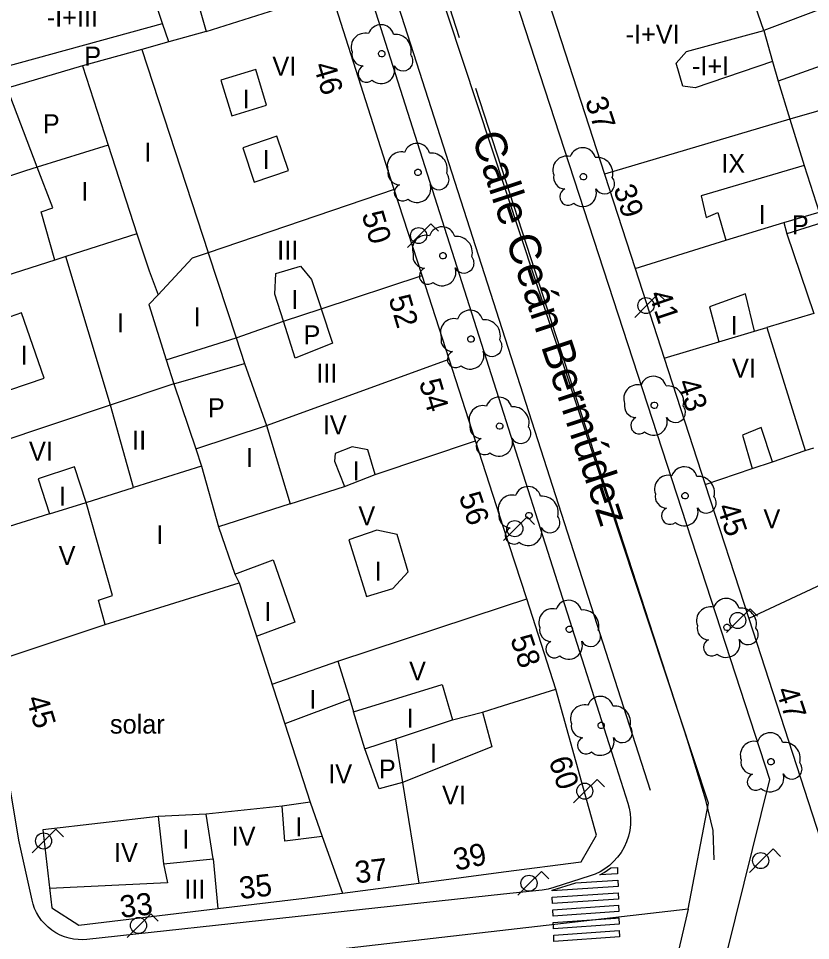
# Model space of a CAD drawing. Extents: x 282771 to 285132, y 4823109 to 4825496.
# Drawn here: x 284852.6 to 284915.4, y 4823496.9 to 4823569.9 of the extents above; entities that cross this region are included whole.
import ezdxf

# ---------------------------------------------------------------- set-up
doc = ezdxf.new("R2010")
doc.units = 0
for name, color, linetype in [('ACERA-BORDILLO', 7, 'Continuous'), ('ARBOL', 7, 'Continuous'), ('CALLE-EJE', 7, 'Continuous'), ('CALLE-TEXTO', 7, 'Continuous'), ('EDIFICIO', 7, 'Continuous'), ('FAROLA', 7, 'Continuous'), ('INTERIOR-EDIFICIO', 7, 'Continuous'), ('MEDIANERA', 7, 'Continuous'), ('NUM-PORTAL', 7, 'Continuous'), ('PASO-PEATONES', 7, 'Continuous'), ('SENAL-VIARIA', 7, 'Continuous'), ('TXT-ALTURA-EDIFICIO', 7, 'Continuous')]:
    doc.layers.add(name, color=color, linetype=linetype)

msp = doc.modelspace()

# ---------------------------------------------------------------- linework, layer by layer
at = {"layer": 'ACERA-BORDILLO'}
for points in [[(284876.82, 4823583.329), (284891.074, 4823538.652), (284900.004, 4823510.662)], [(284891.073, 4823424.381), (284912.188, 4823509.636), (284888.153, 4823583.345)], [(284900.004, 4823510.662), (284900.924, 4823507.766), (284901.032, 4823507.367), (284901.104, 4823506.947), (284901.138, 4823506.508), (284901.13, 4823506.057), (284901.075, 4823505.6), (284900.973, 4823505.144), (284900.824, 4823504.696), (284900.628, 4823504.263), (284900.389, 4823503.853), (284900.11, 4823503.471), (284899.797, 4823503.124), (284899.456, 4823502.815), (284899.094, 4823502.546), (284898.716, 4823502.32), (284898.331, 4823502.135), (284897.944, 4823501.992), (284895.049, 4823501.065), (284894.599, 4823500.945), (284894.138, 4823500.872), (284891.073, 4823500.542), (284858.014, 4823496.955), (284857.676, 4823496.933), (284857.327, 4823496.94), (284856.972, 4823496.978), (284856.614, 4823497.05), (284856.258, 4823497.157), (284855.909, 4823497.298), (284855.571, 4823497.474), (284855.251, 4823497.681), (284854.951, 4823497.919), (284854.677, 4823498.182), (284854.431, 4823498.467), (284854.216, 4823498.771), (284854.033, 4823499.087), (284853.883, 4823499.411), (284853.764, 4823499.739), (284853.677, 4823500.066), (284852.623, 4823504.822), (284851.403, 4823512.132)]]:
    msp.add_lwpolyline(points, dxfattribs=at)
at = {"layer": 'ARBOL'}
for centre, major_axis, start_param, end_param in [((284881.342, 4823568.411), (0.588, 0.856), 5.587569, 8.131248), ((284880.082, 4823567.681), (0.621, 0.904), 0.347908, 2.531739), ((284882.472, 4823567.411), (0.721, 1.049), 5.053332, 6.986572), ((284879.972, 4823567.111), (-0.53, -0.771), 5.115575, 6.85276), ((284883.082, 4823566.581), (-0.451, -0.657), 5.82005, 9.136675), ((284880.212, 4823565.561), (-0.381, -0.554), 4.158048, 7.574281), ((284881.352, 4823565.861), (-0.615, -0.895), 6.168977, 8.769055), ((284884.204, 4823559.001), (0.588, 0.856), 5.587569, 8.131248), ((284882.944, 4823558.271), (0.621, 0.904), 0.347908, 2.531739), ((284885.334, 4823558.001), (0.721, 1.049), 5.053332, 6.986572), ((284896.072, 4823557.934), (0.62, 0.905), 0.346768, 2.530599), ((284897.332, 4823558.664), (0.587, 0.856), 5.58643, 8.130109), ((284898.462, 4823557.664), (0.72, 1.05), 5.052192, 6.985433), ((284882.834, 4823557.701), (-0.53, -0.771), 5.115575, 6.85276), ((284885.944, 4823557.171), (-0.451, -0.657), 5.82005, 9.136675), ((284895.962, 4823557.364), (-0.529, -0.771), 5.114435, 6.85162), ((284899.072, 4823556.834), (-0.451, -0.657), 5.818911, 9.135535), ((284883.074, 4823556.151), (-0.381, -0.554), 4.158048, 7.574281), ((284884.214, 4823556.451), (-0.615, -0.895), 6.168977, 8.769055), ((284896.202, 4823555.814), (-0.38, -0.554), 4.156908, 7.573142), ((284897.342, 4823556.114), (-0.614, -0.895), 6.167837, 8.767915), ((284886.191, 4823552.396), (0.588, 0.856), 5.587569, 8.131248), ((284884.931, 4823551.666), (0.621, 0.904), 0.347908, 2.531739), ((284887.321, 4823551.396), (0.721, 1.049), 5.053332, 6.986572), ((284884.821, 4823551.096), (-0.53, -0.771), 5.115575, 6.85276), ((284887.931, 4823550.566), (-0.451, -0.657), 5.82005, 9.136675), ((284885.061, 4823549.546), (-0.381, -0.554), 4.158048, 7.574281), ((284886.201, 4823549.846), (-0.615, -0.895), 6.168977, 8.769055), ((284888.411, 4823545.791), (0.588, 0.856), 5.587569, 8.131248), ((284887.151, 4823545.061), (0.621, 0.904), 0.347908, 2.531739), ((284889.541, 4823544.791), (0.721, 1.049), 5.053332, 6.986572), ((284887.041, 4823544.491), (-0.53, -0.771), 5.115575, 6.85276), ((284890.151, 4823543.961), (-0.451, -0.657), 5.82005, 9.136675), ((284887.28, 4823542.941), (-0.381, -0.554), 4.158048, 7.574281), ((284888.421, 4823543.241), (-0.615, -0.895), 6.168977, 8.769055), ((284902.952, 4823540.546), (0.588, 0.856), 5.586971, 8.13065), ((284901.692, 4823539.816), (0.621, 0.904), 0.34731, 2.53114), ((284904.082, 4823539.546), (0.72, 1.049), 5.052734, 6.985974), ((284889.429, 4823538.164), (0.621, 0.904), 0.347908, 2.531739), ((284890.689, 4823538.894), (0.588, 0.856), 5.587569, 8.131248), ((284901.582, 4823539.246), (-0.529, -0.771), 5.114976, 6.852162), ((284891.819, 4823537.894), (0.721, 1.049), 5.053332, 6.986572), ((284904.692, 4823538.716), (-0.451, -0.657), 5.819452, 9.136076), ((284901.822, 4823537.696), (-0.38, -0.554), 4.157449, 7.573683), ((284902.962, 4823537.996), (-0.614, -0.895), 6.168379, 8.768456), ((284889.319, 4823537.594), (-0.53, -0.771), 5.115575, 6.85276), ((284892.429, 4823537.064), (-0.451, -0.657), 5.82005, 9.136675), ((284889.559, 4823536.044), (-0.381, -0.554), 4.158048, 7.574281), ((284890.699, 4823536.344), (-0.615, -0.895), 6.168977, 8.769055), ((284905.393, 4823533.373), (0.588, 0.856), 5.58717, 8.130849), ((284904.133, 4823532.643), (0.621, 0.904), 0.347508, 2.531339), ((284906.523, 4823532.373), (0.72, 1.049), 5.052932, 6.986173), ((284893.004, 4823531.809), (0.588, 0.856), 5.587569, 8.131248), ((284891.744, 4823531.079), (0.621, 0.904), 0.347908, 2.531739), ((284894.134, 4823530.809), (0.721, 1.049), 5.053332, 6.986572), ((284904.023, 4823532.073), (-0.53, -0.771), 5.115175, 6.85236), ((284907.133, 4823531.543), (-0.451, -0.657), 5.819651, 9.136275), ((284891.634, 4823530.509), (-0.53, -0.771), 5.115575, 6.85276), ((284904.263, 4823530.523), (-0.38, -0.554), 4.157648, 7.573882), ((284905.403, 4823530.823), (-0.615, -0.895), 6.168577, 8.768655), ((284894.744, 4823529.979), (-0.451, -0.657), 5.82005, 9.136675), ((284891.874, 4823528.959), (-0.381, -0.554), 4.158048, 7.574281), ((284893.014, 4823529.259), (-0.615, -0.895), 6.168977, 8.769055), ((284908.72, 4823522.945), (0.588, 0.856), 5.58748, 8.131159), ((284894.962, 4823522.067), (0.621, 0.904), 0.348167, 2.531997), ((284896.223, 4823522.797), (0.588, 0.856), 5.587828, 8.131507), ((284907.46, 4823522.215), (0.621, 0.904), 0.347818, 2.531649), ((284909.85, 4823521.945), (0.721, 1.049), 5.053242, 6.986483), ((284897.352, 4823521.797), (0.721, 1.049), 5.053591, 6.986831), ((284907.35, 4823521.645), (-0.53, -0.771), 5.115485, 6.85267), ((284894.852, 4823521.497), (-0.53, -0.771), 5.115833, 6.853018), ((284897.962, 4823520.967), (-0.452, -0.657), 5.820309, 9.136933), ((284910.46, 4823521.115), (-0.451, -0.657), 5.819961, 9.136585), ((284895.092, 4823519.947), (-0.381, -0.554), 4.158306, 7.57454), ((284896.232, 4823520.247), (-0.615, -0.894), 6.169235, 8.769313), ((284907.59, 4823520.095), (-0.381, -0.554), 4.157958, 7.574192), ((284908.73, 4823520.395), (-0.615, -0.895), 6.168887, 8.768965), ((284898.737, 4823515.18), (0.589, 0.856), 5.588052, 8.131731), ((284897.477, 4823514.45), (0.622, 0.904), 0.348391, 2.532221), ((284899.867, 4823514.18), (0.721, 1.048), 5.053815, 6.987055), ((284897.367, 4823513.88), (-0.53, -0.771), 5.116057, 6.853243), ((284900.477, 4823513.35), (-0.452, -0.656), 5.820533, 9.137157), ((284912.196, 4823512.296), (0.588, 0.856), 5.587795, 8.131474), ((284897.607, 4823512.33), (-0.381, -0.554), 4.15853, 7.574764), ((284898.747, 4823512.63), (-0.615, -0.894), 6.169459, 8.769537), ((284910.936, 4823511.566), (0.621, 0.904), 0.348134, 2.531964), ((284913.326, 4823511.296), (0.721, 1.049), 5.053558, 6.986798), ((284910.826, 4823510.996), (-0.53, -0.771), 5.1158, 6.852986), ((284913.936, 4823510.466), (-0.451, -0.657), 5.820276, 9.1369), ((284911.066, 4823509.446), (-0.381, -0.554), 4.158273, 7.574507), ((284912.206, 4823509.746), (-0.615, -0.894), 6.169202, 8.76928)]:
    msp.add_ellipse(centre, major_axis=major_axis, ratio=0.999979, start_param=start_param, end_param=end_param, dxfattribs=at)
for centre in [(284881.412, 4823567.151), (284884.274, 4823557.741), (284897.402, 4823557.404), (284886.261, 4823551.136), (284888.481, 4823544.531), (284903.022, 4823539.286), (284890.759, 4823537.634), (284905.463, 4823532.113), (284893.074, 4823530.549), (284896.292, 4823521.537), (284908.79, 4823521.685), (284898.807, 4823513.92), (284912.266, 4823511.036)]:
    msp.add_ellipse(centre, major_axis=(0.144, 0.21), ratio=0.999979, dxfattribs=at)
at = {"layer": 'CALLE-EJE'}
for points in [[(284905.703, 4823499.362), (284907.324, 4823507.752), (284880.962, 4823587.403), (284876.384, 4823594.883)], [(284905.703, 4823499.362), (284850.983, 4823493.081)], [(284905.703, 4823499.362), (284896.243, 4823458.882)]]:
    msp.add_lwpolyline(points, dxfattribs=at)
at = {"layer": 'EDIFICIO'}
for points in [[(284891.874, 4823579.783), (284899.074, 4823557.613)], [(284899.074, 4823557.613), (284901.494, 4823550.133), (284903.804, 4823543.032), (284907.054, 4823533.012), (284910.504, 4823522.382), (284916.484, 4823503.982), (284918.334, 4823498.282), (284928.034, 4823501.412), (284949.144, 4823508.213), (284946.624, 4823516.333), (284944.004, 4823524.723), (284940.574, 4823535.783), (284938.224, 4823543.333), (284935.594, 4823551.813), (284933.344, 4823559.063), (284930.874, 4823566.993), (284928.544, 4823574.503)], [(284891.074, 4823529.602), (284888.834, 4823536.482), (284886.754, 4823542.932), (284884.604, 4823549.562), (284882.394, 4823556.392), (284882.324, 4823556.622), (284877.394, 4823572.052)], [(284851.124, 4823519.132), (284859.484, 4823521.912), (284870.109, 4823525.207), (284873.714, 4823514.052), (284875.733, 4823507.822), (284873.513, 4823507.522), (284867.483, 4823506.882), (284863.673, 4823506.702), (284854.533, 4823505.652), (284855.233, 4823499.452), (284857.393, 4823498.092), (284868.403, 4823499.402), (284875.293, 4823500.222), (284878.283, 4823500.612), (284884.353, 4823501.412), (284891.073, 4823502.302), (284897.233, 4823503.102), (284898.444, 4823505.222), (284895.214, 4823516.802), (284892.904, 4823523.942), (284891.074, 4823529.602)]]:
    msp.add_lwpolyline(points, dxfattribs=at)
at = {"layer": 'FAROLA'}
for p, q in [((284885.312, 4823553.667), (284884.372, 4823552.737)), ((284885.902, 4823553.077), (284885.312, 4823553.667)), ((284884.372, 4823552.737), (284883.442, 4823551.797)), ((284903.339, 4823548.12), (284902.399, 4823547.19)), ((284903.929, 4823547.53), (284903.339, 4823548.12)), ((284902.399, 4823547.19), (284901.469, 4823546.25)), ((284892.939, 4823530.439), (284891.999, 4823529.509)), ((284893.529, 4823529.849), (284892.939, 4823530.439)), ((284891.999, 4823529.509), (284891.069, 4823528.569)), ((284910.619, 4823523.159), (284909.679, 4823522.229)), ((284911.209, 4823522.569), (284910.619, 4823523.159)), ((284909.679, 4823522.229), (284908.749, 4823521.289)), ((284898.486, 4823509.639), (284897.546, 4823508.709)), ((284899.076, 4823509.049), (284898.486, 4823509.639)), ((284897.546, 4823508.709), (284896.616, 4823507.769)), ((284855.568, 4823505.688), (284854.628, 4823504.758)), ((284856.158, 4823505.098), (284855.568, 4823505.688)), ((284854.628, 4823504.758), (284853.698, 4823503.818)), ((284912.434, 4823504.132), (284911.494, 4823503.202)), ((284913.024, 4823503.542), (284912.434, 4823504.132)), ((284911.494, 4823503.202), (284910.564, 4823502.262)), ((284894.067, 4823502.34), (284893.127, 4823501.41)), ((284894.657, 4823501.75), (284894.067, 4823502.34)), ((284893.127, 4823501.41), (284892.197, 4823500.47)), ((284863.1, 4823498.992), (284862.16, 4823498.062)), ((284863.69, 4823498.402), (284863.1, 4823498.992)), ((284862.16, 4823498.062), (284861.23, 4823497.122))]:
    msp.add_line(p, q, dxfattribs=at)
for centre in [(284884.332, 4823552.737), (284902.359, 4823547.19), (284891.959, 4823529.509), (284909.639, 4823522.229), (284897.506, 4823508.709), (284854.588, 4823504.758), (284893.087, 4823501.41), (284862.12, 4823498.062)]:
    msp.add_circle(centre, 0.638, dxfattribs=at)
msp.add_ellipse((284911.454, 4823503.202), major_axis=(0.361, 0.525), ratio=0.999979, dxfattribs=at)
at = {"layer": 'INTERIOR-EDIFICIO'}
for p, q in [((284911.714, 4823568.993), (284908.804, 4823577.413)), ((284911.714, 4823568.993), (284912.404, 4823566.543)), ((284857.973, 4823531.594), (284857.054, 4823534.412))]:
    msp.add_line(p, q, dxfattribs=at)
for points in [[(284913.304, 4823582.323), (284916.694, 4823570.873), (284911.714, 4823568.993)], [(284865.114, 4823577.222), (284867.494, 4823568.912), (284864.524, 4823568.082), (284862.384, 4823567.482), (284867.634, 4823551.402), (284867.64, 4823551.382), (284869.854, 4823544.632), (284870.524, 4823542.592), (284872.264, 4823537.682), (284874.152, 4823531.487), (284868.454, 4823529.662), (284869.755, 4823525.892), (284872.794, 4823527.052), (284874.514, 4823522.092), (284871.454, 4823520.972)], [(284849.984, 4823570.892), (284851.414, 4823566.082), (284864.032, 4823569.539), (284861.844, 4823576.022)], [(284857.973, 4823531.594), (284861.733, 4823532.775), (284859.884, 4823539.302), (284856.343, 4823551.075), (284855.472, 4823550.797), (284854.404, 4823554.612), (284855.324, 4823554.932), (284854.09, 4823558.157), (284851.704, 4823564.422), (284849.624, 4823563.792), (284847.244, 4823569.972), (284846.754, 4823569.812), (284845.764, 4823572.362)], [(284912.404, 4823566.543), (284906.254, 4823564.453), (284905.274, 4823564.583), (284904.744, 4823566.393), (284905.584, 4823567.323), (284911.714, 4823568.993)], [(284916.914, 4823566.423), (284912.844, 4823564.983), (284913.764, 4823561.973), (284914.914, 4823558.283), (284906.734, 4823555.883), (284907.144, 4823554.163), (284908.064, 4823554.553), (284908.684, 4823552.373), (284913.294, 4823553.783), (284913.534, 4823552.883), (284915.664, 4823546.553), (284911.934, 4823545.443), (284914.993, 4823535.696), (284915.664, 4823535.923)], [(284868.654, 4823565.052), (284869.524, 4823562.232), (284872.274, 4823563.072), (284871.414, 4823565.892), (284868.654, 4823565.052)], [(284870.384, 4823559.682), (284871.294, 4823556.982), (284874.004, 4823557.892), (284873.094, 4823560.602), (284870.384, 4823559.682)], [(284873.614, 4823545.942), (284872.934, 4823548.102), (284873.004, 4823549.742), (284874.964, 4823550.322), (284875.844, 4823549.262), (284876.594, 4823546.952), (284876.602, 4823546.927), (284877.494, 4823544.222), (284874.554, 4823543.022), (284873.614, 4823545.942)], [(284910.964, 4823545.153), (284910.264, 4823548.123), (284907.404, 4823547.093), (284908.144, 4823544.323), (284910.964, 4823545.153)], [(284850.124, 4823545.662), (284851.914, 4823540.502), (284854.634, 4823541.442), (284852.844, 4823546.612), (284850.124, 4823545.662)], [(284912.383, 4823534.814), (284911.484, 4823537.532), (284910.004, 4823536.932), (284910.793, 4823534.276), (284912.383, 4823534.814)], [(284878.444, 4823532.862), (284880.894, 4823533.792), (284880.314, 4823535.752), (284879.054, 4823535.992), (284877.724, 4823535.472), (284877.664, 4823534.852), (284878.444, 4823532.862)], [(284857.054, 4823534.412), (284854.154, 4823533.462), (284855.064, 4823530.68), (284857.973, 4823531.594)], [(284859.484, 4823521.912), (284858.944, 4823523.832), (284860.054, 4823524.222), (284857.973, 4823531.594)], [(284878.794, 4823528.632), (284880.204, 4823524.132), (284882.284, 4823524.762), (284883.494, 4823526.092), (284882.634, 4823529.042), (284881.004, 4823529.392), (284878.794, 4823528.632)], [(284872.704, 4823517.182), (284877.924, 4823519.022), (284878.864, 4823515.972), (284873.714, 4823514.052)], [(284887.024, 4823514.352), (284889.394, 4823514.972), (284890.134, 4823512.232), (284883.054, 4823509.402), (284881.204, 4823508.902), (284880.074, 4823512.052), (284879.166, 4823514.993), (284886.204, 4823517.172), (284887.024, 4823514.352)], [(284875.733, 4823507.822), (284876.692, 4823505.112), (284873.733, 4823504.742), (284873.513, 4823507.522)], [(284863.673, 4823506.702), (284864.103, 4823502.942), (284868.033, 4823503.352), (284867.483, 4823506.882)]]:
    msp.add_lwpolyline(points, dxfattribs=at)
at = {"layer": 'MEDIANERA'}
for p, q in [((284867.494, 4823568.912), (284877.394, 4823572.052)), ((284864.524, 4823568.082), (284864.032, 4823569.539)), ((284862.384, 4823567.482), (284857.684, 4823566.182)), ((284912.404, 4823566.543), (284912.844, 4823564.983)), ((284857.684, 4823566.182), (284859.714, 4823559.912)), ((284859.714, 4823559.912), (284861.994, 4823552.882)), ((284914.914, 4823558.283), (284916.084, 4823554.593)), ((284913.294, 4823553.783), (284916.084, 4823554.593)), ((284916.384, 4823553.763), (284913.534, 4823552.883)), ((284861.994, 4823552.882), (284856.343, 4823551.075)), ((284901.494, 4823550.133), (284908.684, 4823552.373)), ((284855.472, 4823550.797), (284842.444, 4823546.632)), ((284910.964, 4823545.153), (284911.934, 4823545.443)), ((284903.804, 4823543.032), (284908.144, 4823544.323)), ((284864.314, 4823542.902), (284864.914, 4823540.992)), ((284864.914, 4823540.992), (284870.524, 4823542.592)), ((284864.914, 4823540.992), (284866.654, 4823535.842)), ((284880.894, 4823533.792), (284888.834, 4823536.482)), ((284866.654, 4823535.842), (284867.104, 4823534.462)), ((284912.383, 4823534.814), (284914.993, 4823535.696)), ((284914.994, 4823535.692), (284914.993, 4823535.696)), ((284867.104, 4823534.462), (284861.733, 4823532.775)), ((284867.104, 4823534.462), (284868.454, 4823529.662)), ((284907.054, 4823533.012), (284910.793, 4823534.276)), ((284912.384, 4823534.812), (284912.383, 4823534.814)), ((284874.152, 4823531.487), (284878.444, 4823532.862)), ((284855.064, 4823530.68), (284848.164, 4823528.512)), ((284869.755, 4823525.892), (284870.109, 4823525.207)), ((284891.074, 4823515.492), (284895.214, 4823516.802)), ((284878.864, 4823515.972), (284879.166, 4823514.993)), ((284889.394, 4823514.972), (284891.074, 4823515.502)), ((284882.504, 4823512.852), (284887.024, 4823514.352)), ((284880.074, 4823512.052), (284882.504, 4823512.852)), ((284876.692, 4823505.112), (284878.283, 4823500.612)), ((284868.033, 4823503.352), (284868.403, 4823499.402))]:
    msp.add_line(p, q, dxfattribs=at)
for points in [[(284857.684, 4823566.182), (284851.704, 4823564.422), (284851.414, 4823566.082)], [(284920.114, 4823563.773), (284913.764, 4823561.973), (284899.074, 4823557.613)], [(284859.714, 4823559.912), (284854.09, 4823558.157), (284853.144, 4823557.862), (284840.264, 4823553.572)], [(284882.394, 4823556.392), (284867.64, 4823551.382), (284866.374, 4823550.952), (284863.664, 4823548.052)], [(284861.994, 4823552.882), (284862.954, 4823549.932), (284863.664, 4823548.052)], [(284864.314, 4823542.902), (284869.854, 4823544.632), (284873.614, 4823545.942), (284876.602, 4823546.927), (284884.604, 4823549.562)], [(284863.664, 4823548.052), (284862.944, 4823547.282), (284864.314, 4823542.902)], [(284866.654, 4823535.842), (284872.264, 4823537.682), (284886.754, 4823542.932)], [(284864.914, 4823540.992), (284859.882, 4823539.307), (284846.194, 4823534.722)], [(284922.984, 4823528.233), (284918.763, 4823526.254), (284910.504, 4823522.382)], [(284877.924, 4823519.022), (284891.074, 4823523.332), (284892.904, 4823523.942)], [(284882.504, 4823512.852), (284883.054, 4823509.402), (284884.353, 4823501.412)], [(284864.103, 4823502.942), (284864.413, 4823501.432), (284855.053, 4823501.002)]]:
    msp.add_lwpolyline(points, dxfattribs=at)
at = {"layer": 'PASO-PEATONES'}
for points in [[(284898.707, 4823502.063), (284899.05, 4823502.252), (284899.572, 4823502.624), (284899.592, 4823502.625), (284900.099, 4823502.66), (284900.114, 4823502.16)], [(284894.913, 4823500.797), (284894.91, 4823500.872), (284896.81, 4823501.43), (284897.222, 4823501.458), (284900.129, 4823501.66), (284900.143, 4823501.16)], [(284894.932, 4823500.297), (284900.158, 4823500.66), (284900.173, 4823500.159), (284894.95, 4823499.797)], [(284894.969, 4823499.297), (284900.188, 4823499.659), (284900.202, 4823499.159), (284894.988, 4823498.797)], [(284895.025, 4823497.797), (284895.017, 4823498.022), (284895.006, 4823498.297), (284899.95, 4823498.64), (284900.217, 4823498.659), (284900.232, 4823498.159)], [(284895.044, 4823497.297), (284900.246, 4823497.658), (284900.261, 4823497.158), (284895.063, 4823496.798)]]:
    msp.add_lwpolyline(points, close=True, dxfattribs=at)
at = {"layer": 'SENAL-VIARIA'}
for p, q in [((284887.575, 4823568.407), (284882.227, 4823584.882)), ((284878.529, 4823583.994), (284902.704, 4823508.79))]:
    msp.add_line(p, q, dxfattribs=at)
msp.add_lwpolyline([(284907.755, 4823503.267), (284907.693, 4823505.599), (284907.103, 4823507.994), (284905.642, 4823512.752), (284888.875, 4823564.401)], dxfattribs=at)

# ---------------------------------------------------------------- texts
at = {"layer": 'CALLE-TEXTO'}
msp.add_text('Calle Ceán Bermúdez', height=2.5, rotation=288.31302, dxfattribs=at).set_placement((284888.529, 4823560.56))
at = {"layer": 'NUM-PORTAL'}
for s, rotation, p in [('46', 286.55941, (284875.974, 4823566.229)), ('37', 288.51942, (284897.507, 4823563.419)), ('39', 288.51943, (284899.751, 4823556.467)), ('50', 286.55941, (284879.799, 4823554.422)), ('52', 286.55941, (284881.927, 4823547.77)), ('41', 288.51943, (284902.566, 4823548.091)), ('54', 286.55941, (284884.341, 4823541.119)), ('43', 288.51943, (284904.811, 4823541.097)), ('56', 288.51943, (284887.502, 4823532.095)), ('45', 288.51943, (284907.96, 4823531.219)), ('58', 288.51943, (284891.577, 4823520.786)), ('47', 288.51943, (284912.647, 4823516.689)), ('45', 286.55941, (284853.197, 4823516.032)), ('60', 288.51943, (284894.621, 4823511.144)), ('39', 12.46165, (284887.299, 4823502.384)), ('37', 6.47062, (284879.363, 4823501.391)), ('35', 6.47062, (284870.19, 4823500.148)), ('33', 6.47062, (284860.733, 4823498.659))]:
    msp.add_text(s, height=1.75, rotation=rotation, dxfattribs=at).set_placement(p)
at = {"layer": 'TXT-ALTURA-EDIFICIO'}
for s, p in [('-I+III', (284854.84, 4823569.292)), ('-I+VI', (284900.742, 4823567.953)), ('P', (284857.818, 4823566.212)), ('VI', (284872.734, 4823565.412)), ('-I+I', (284906.001, 4823565.433)), ('I', (284870.383, 4823562.812)), ('P', (284854.528, 4823560.852)), ('I', (284862.583, 4823558.602)), ('I', (284871.973, 4823558.012)), ('IX', (284908.327, 4823557.713)), ('I', (284857.573, 4823555.492)), ('I', (284911.303, 4823553.663)), ('P', (284913.928, 4823552.833)), ('III', (284873.112, 4823550.832)), ('I', (284874.243, 4823546.922)), ('I', (284866.503, 4823545.552)), ('I', (284860.403, 4823545.062)), ('I', (284909.083, 4823544.873)), ('P', (284875.198, 4823544.122)), ('I', (284852.783, 4823542.502)), ('VI', (284909.184, 4823541.473)), ('III', (284876.212, 4823541.082)), ('P', (284867.618, 4823538.342)), ('IV', (284876.735, 4823536.982)), ('II', (284861.612, 4823535.782)), ('VI', (284853.434, 4823534.892)), ('I', (284870.633, 4823534.402)), ('I', (284879.103, 4823533.342)), ('I', (284855.813, 4823531.342)), ('V', (284879.555, 4823529.782)), ('V', (284911.675, 4823529.542)), ('I', (284863.523, 4823528.282)), ('V', (284855.785, 4823526.632)), ('I', (284880.833, 4823525.382)), ('I', (284872.103, 4823522.202)), ('V', (284883.575, 4823517.482)), ('I', (284875.672, 4823515.232)), ('I', (284883.392, 4823513.732)), ('solar', (284859.853, 4823513.269)), ('I', (284885.232, 4823510.972)), ('IV', (284877.164, 4823509.322)), ('P', (284881.178, 4823509.712)), ('VI', (284886.184, 4823507.652)), ('I', (284874.562, 4823505.132)), ('I', (284865.602, 4823504.162)), ('IV', (284869.504, 4823504.392)), ('IV', (284860.174, 4823503.102)), ('III', (284865.752, 4823500.192))]:
    msp.add_text(s, height=1.5, rotation=0.00059, dxfattribs=at).set_placement(p)

doc.saveas('drawing.dxf')
